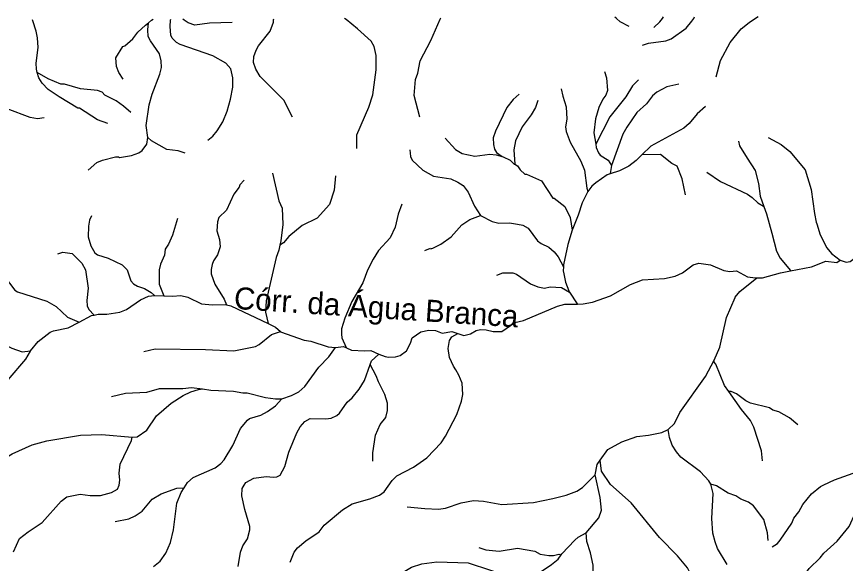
# Model space of a CAD drawing. Extents: x 393 to 446.6, y 8175.5 to 8231.
# Drawn here: x 399.75 to 405.77, y 8226.87 to 8230.84 of the extents above; entities that cross this region are included whole.
import ezdxf
from ezdxf.enums import TextEntityAlignment as Align

# ---------------------------------------------------------------- set-up
doc = ezdxf.new("R2010")
doc.units = 0
doc.header["$LTSCALE"] = 0.064
doc.linetypes.add('LONG_DASHED', pattern=[7.5, 6, -1.5])
doc.layers.add('61', color=7, linetype='Continuous')
doc.layers.add('7', color=7, linetype='Continuous', lineweight=25)
doc.layers.add('9', color=7, linetype='LONG_DASHED', lineweight=25)

msp = doc.modelspace()

# ---------------------------------------------------------------- linework, layer by layer
at = {"layer": '7'}
msp.add_line((400.747, 8228.8155), (400.8163, 8228.8131), dxfattribs=at)
for points in [[(400.7036, 8230.7966), (400.7262, 8230.8139), (400.7366, 8230.8219)], [(401.1346, 8229.9423), (401.1704, 8229.9735), (401.2027, 8230.0123), (401.2431, 8230.0769), (401.2754, 8230.1544), (401.2996, 8230.2416), (401.3157, 8230.3288), (401.3157, 8230.3967), (401.3028, 8230.4612), (401.2657, 8230.5016), (401.1704, 8230.5549), (400.9331, 8230.6372), (400.9072, 8230.6534), (400.8749, 8230.6841), (400.8668, 8230.7067), (400.8604, 8230.7681), (400.8648, 8230.8144), (400.8656, 8230.8225)], [(401.3124, 8230.7986), (401.1462, 8230.7939), (401.0396, 8230.7777), (400.9912, 8230.7955), (400.964, 8230.8147), (400.9525, 8230.8229)], [(401.7495, 8230.1109), (401.6871, 8230.2352), (401.516, 8230.4047), (401.4837, 8230.458), (401.4675, 8230.5065), (401.4691, 8230.5517), (401.4853, 8230.5969), (401.503, 8230.6292), (401.587, 8230.7358), (401.6112, 8230.8004), (401.613, 8230.8171), (401.6139, 8230.8258)], [(402.2184, 8229.8832), (402.2184, 8229.9816), (402.304, 8230.1835), (402.3347, 8230.2739), (402.3589, 8230.4548), (402.3589, 8230.5581), (402.3427, 8230.6227), (402.3217, 8230.6615), (402.2233, 8230.7519), (402.1391, 8230.819), (402.1278, 8230.828)], [(402.6754, 8230.111), (402.635, 8230.2675), (402.6447, 8230.3837), (402.6609, 8230.4306), (402.677, 8230.5194), (402.7561, 8230.6679), (402.8234, 8230.8215), (402.8276, 8230.8311)], [(404.1971, 8230.7697), (404.1304, 8230.8019), (404.1046, 8230.8261), (404.0934, 8230.8367)], [(404.2936, 8230.6331), (404.337, 8230.6485), (404.463, 8230.6647), (404.5018, 8230.6792), (404.6116, 8230.7567), (404.6535, 8230.8068), (404.6659, 8230.8281), (404.6723, 8230.8391)], [(404.3773, 8230.7621), (404.421, 8230.8019), (404.4391, 8230.8273), (404.4469, 8230.8382)], [(404.8285, 8230.4034), (404.8602, 8230.5226), (404.9313, 8230.6518), (405.012, 8230.7519), (405.0685, 8230.7987), (405.116, 8230.8297), (405.1335, 8230.8411)], [(399.8949, 8230.4338), (399.8888, 8230.4581), (399.8866, 8230.5032), (399.9012, 8230.6163), (399.8979, 8230.6873), (399.8882, 8230.7358), (399.8628, 8230.8108), (399.8603, 8230.818)], [(400.5193, 8230.3875), (400.4873, 8230.4354), (400.4712, 8230.4774), (400.4663, 8230.542), (400.518, 8230.6227), (400.5309, 8230.6276), (400.5891, 8230.6792), (400.6262, 8230.7276), (400.6811, 8230.7793), (400.7036, 8230.7966)], [(400.6994, 8229.9627), (400.6876, 8230.0511), (400.7086, 8230.1997), (400.7312, 8230.2772), (400.7861, 8230.4225), (400.7974, 8230.4709), (400.7958, 8230.5194), (400.7828, 8230.5711), (400.7182, 8230.6647), (400.7021, 8230.697), (400.6989, 8230.7455), (400.7036, 8230.7966)], [(399.9445, 8230.105), (399.8964, 8230.0995), (399.8447, 8230.1092), (399.6768, 8230.1722), (399.6573, 8230.1964), (399.5621, 8230.2739), (399.5282, 8230.3191), (399.491, 8230.4096), (399.4726, 8230.5002)], [(400.5755, 8230.144), (400.5229, 8230.1916), (400.468, 8230.2303), (400.3872, 8230.2707), (400.3662, 8230.2933), (400.3324, 8230.303), (400.2096, 8230.3159), (400.0934, 8230.3498), (400.0675, 8230.3514), (399.9739, 8230.3885), (399.8949, 8230.4338)], [(400.407, 8230.0641), (400.3324, 8230.0914), (400.2031, 8230.1754), (400.1902, 8230.1754), (400.0546, 8230.2577), (399.9738, 8230.311), (399.9318, 8230.3579), (399.906, 8230.3967), (399.8949, 8230.4338)], [(404.0168, 8230.4423), (404.0334, 8230.3967), (404.0399, 8230.3046), (404.027, 8230.2707), (404.0044, 8230.2416), (403.9769, 8230.1803), (403.9511, 8230.0979), (403.9398, 8229.9962), (403.9538, 8229.9146)], [(404.2643, 8230.3806), (404.2208, 8230.3369), (404.1723, 8230.2594), (404.056, 8230.1125), (403.9538, 8229.9146)], [(404.5571, 8230.3502), (404.4695, 8230.332), (404.3984, 8230.2933), (404.3661, 8230.2658), (404.3225, 8230.2077), (404.253, 8230.1447), (404.1788, 8230.0381), (404.1513, 8229.9865), (404.0682, 8229.7596)], [(403.397, 8230.2781), (403.3536, 8230.24), (403.3084, 8230.1803), (403.226, 8230.0091), (403.2083, 8229.9607), (403.2099, 8229.9122), (403.218, 8229.8783), (403.2325, 8229.8541), (403.2745, 8229.8252)], [(403.7028, 8230.316), (403.7137, 8230.2626), (403.7395, 8230.1867), (403.7428, 8230.0963), (403.7331, 8230.0414), (403.7395, 8230.0059), (403.767, 8229.9284), (403.8461, 8229.7911), (403.872, 8229.7249), (403.8881, 8229.5957), (403.896, 8229.5702)], [(403.5341, 8230.2306), (403.5151, 8230.1819), (403.4844, 8230.1286), (403.4182, 8230.0414), (403.3697, 8229.9381), (403.3585, 8229.8735), (403.3652, 8229.7682), (403.3652, 8229.7681)], [(404.7528, 8230.1871), (404.6906, 8230.1351), (404.6341, 8230.064), (404.5938, 8230.0317), (404.3532, 8229.9009), (404.2899, 8229.8376)], [(400.2643, 8229.726), (400.3275, 8229.7814), (400.3695, 8229.7992), (400.4648, 8229.8218), (400.4857, 8229.8234), (400.4938, 8229.8185), (400.581, 8229.8314), (400.6327, 8229.8524), (400.6569, 8229.8686), (400.6924, 8229.9138), (400.6994, 8229.9627)], [(400.9702, 8229.8479), (400.9201, 8229.8666), (400.8378, 8229.8751), (400.7263, 8229.9396), (400.6994, 8229.9627)], [(402.8591, 8229.9574), (402.9338, 8229.8767), (402.9839, 8229.8476), (403.0743, 8229.8282), (403.1841, 8229.8411), (403.2293, 8229.8379), (403.2745, 8229.8252)], [(404.9917, 8229.9367), (404.9987, 8229.9018), (405.054, 8229.8121), (405.1137, 8229.7233), (405.1363, 8229.628), (405.1492, 8229.5376), (405.1766, 8229.4622)], [(405.2062, 8229.9635), (405.3027, 8229.9122), (405.3657, 8229.8621), (405.4754, 8229.7281), (405.5206, 8229.586), (405.5433, 8229.4116), (405.5562, 8229.347), (405.5596, 8229.3365), (405.5852, 8229.2566), (405.6337, 8229.1613), (405.6676, 8229.1209), (405.7309, 8229.0714), (405.7311, 8229.0712)], [(402.6032, 8229.8743), (402.6078, 8229.8255), (402.6205, 8229.7992), (402.6964, 8229.7249), (402.7739, 8229.6829), (402.8999, 8229.6635), (402.9516, 8229.6393), (402.9903, 8229.6134), (403.0258, 8229.565), (403.0726, 8229.4633), (403.1167, 8229.396)], [(403.9538, 8229.9146), (403.9578, 8229.8913), (403.9737, 8229.8509), (403.985, 8229.8347), (404.0447, 8229.7992), (404.0682, 8229.7596)], [(403.2745, 8229.8252), (403.2809, 8229.8234), (403.3326, 8229.7975), (403.3614, 8229.7703), (403.3652, 8229.7681)], [(404.2899, 8229.8376), (404.2482, 8229.7959), (404.1949, 8229.7539), (404.1271, 8229.72), (404.059, 8229.6989)], [(404.6068, 8229.5471), (404.5825, 8229.6635), (404.5453, 8229.754), (404.5082, 8229.7749), (404.4258, 8229.8395), (404.2899, 8229.8376)], [(403.3652, 8229.7681), (403.3859, 8229.7563), (403.4037, 8229.7281), (403.4376, 8229.6974), (403.4505, 8229.6974), (403.5587, 8229.649), (403.6427, 8229.523), (403.6523, 8229.5214), (403.7299, 8229.4616), (403.767, 8229.3826), (403.7831, 8229.2892)], [(404.0682, 8229.7596), (404.0591, 8229.7025), (404.059, 8229.6989)], [(401.6041, 8229.7039), (401.65, 8229.5021), (401.6758, 8229.4504), (401.6791, 8229.3309), (401.6661, 8229.2114), (401.659, 8229.18)], [(402.063, 8229.6848), (402.0537, 8229.5794), (402.0182, 8229.4762), (401.9293, 8229.3777), (401.8212, 8229.3228), (401.7243, 8229.2437), (401.6839, 8229.1984), (401.659, 8229.18)], [(404.059, 8229.6989), (404.037, 8229.6921), (403.9543, 8229.6344), (403.9253, 8229.6086), (403.896, 8229.5702)], [(404.7609, 8229.7109), (404.8602, 8229.6441), (405.0572, 8229.5505), (405.0911, 8229.5279), (405.1315, 8229.4891), (405.1731, 8229.4643), (405.1766, 8229.4622)], [(401.3994, 8229.6536), (401.3674, 8229.6199), (401.3626, 8229.6022), (401.3238, 8229.5505), (401.2705, 8229.4342), (401.2156, 8229.3809), (401.2043, 8229.3503), (401.2011, 8229.2857), (401.2188, 8229.2211), (401.2253, 8229.1694), (401.2059, 8229.1112), (401.1769, 8229.0661), (401.1672, 8229.0402), (401.1591, 8229.0047), (401.1591, 8228.9724), (401.1849, 8228.8965), (401.2544, 8228.7883), (401.2706, 8228.7481)], [(403.896, 8229.5702), (403.8542, 8229.4891), (403.8267, 8229.3987), (403.7831, 8229.2892)], [(402.5438, 8229.4782), (402.5188, 8229.4052), (402.4962, 8229.3115), (402.459, 8229.234), (402.375, 8229.1419), (402.3363, 8229.079), (402.2959, 8228.9982), (402.262, 8228.9078), (402.1813, 8228.7705), (402.1296, 8228.6494), (402.1054, 8228.5719), (402.1054, 8228.5332), (402.1086, 8228.5073), (402.1406, 8228.4382), (402.1422, 8228.4346)], [(405.1766, 8229.4622), (405.1961, 8229.4084), (405.2335, 8229.2686), (405.2687, 8229.1371), (405.2946, 8229.0854), (405.3687, 8228.9959), (405.3701, 8228.9942)], [(400.2904, 8229.3932), (400.2753, 8229.3629), (400.2672, 8229.3181), (400.2645, 8229.2405), (400.2839, 8229.1759), (400.3146, 8229.1258), (400.3323, 8229.1096), (400.4099, 8229.087), (400.5132, 8229.037), (400.5487, 8229.0015), (400.5584, 8228.9724), (400.5763, 8228.9228), (400.5949, 8228.9007), (400.6228, 8228.8821), (400.6741, 8228.8658), (400.7241, 8228.8367), (400.7468, 8228.8157), (400.747, 8228.8155)], [(402.713, 8229.1422), (402.7526, 8229.1597), (402.7561, 8229.1548), (402.7707, 8229.1581), (402.8288, 8229.1871), (402.9031, 8229.2421), (402.9806, 8229.3277), (403.0388, 8229.368), (403.1167, 8229.396)], [(403.1167, 8229.396), (403.2002, 8229.3518), (403.2487, 8229.3406), (403.3262, 8229.3422), (403.3843, 8229.3341), (403.4231, 8229.326), (403.4618, 8229.3034), (403.5313, 8229.213), (403.5571, 8229.1936), (403.6136, 8229.1661), (403.6524, 8229.1322), (403.6814, 8229.0951), (403.7187, 8229.0238)], [(400.9141, 8229.374), (400.8781, 8229.2534), (400.8491, 8229.1888), (400.8248, 8229.1516), (400.82, 8229.1081), (400.7909, 8229.0435), (400.7812, 8229.0015), (400.7812, 8228.8981), (400.8163, 8228.8131)], [(403.7831, 8229.2892), (403.7508, 8229.1856), (403.7191, 8229.0385), (403.7187, 8229.0238)], [(401.659, 8229.18), (401.651, 8229.1445), (401.6306, 8229.0919), (401.5584, 8228.7763), (401.5547, 8228.6946), (401.5738, 8228.6112)], [(405.7311, 8229.0712), (405.7733, 8229.0564), (405.8026, 8229.0613), (405.8332, 8229.0849), (405.8624, 8229.1275), (405.9182, 8229.136), (405.9189, 8229.1356)], [(400.0444, 8229.1171), (400.0805, 8229.1306), (400.1483, 8229.1209), (400.2193, 8229.0499), (400.2451, 8229.0015), (400.2661, 8228.8691), (400.2564, 8228.7786), (400.258, 8228.7399), (400.2693, 8228.714), (400.3097, 8228.6734)], [(399.6087, 8229.0463), (399.6541, 8228.9563), (399.7333, 8228.8529), (399.751, 8228.8416), (399.9658, 8228.7737), (400.032, 8228.735), (400.1143, 8228.6575), (400.1998, 8228.622)], [(403.7187, 8229.0238), (403.718, 8228.9954), (403.7223, 8228.9735), (403.7347, 8228.911), (403.7579, 8228.8492), (403.764, 8228.8398)], [(403.8208, 8228.753), (403.863, 8228.754), (403.9294, 8228.7671), (404.0613, 8228.8118), (404.2072, 8228.8961), (404.2937, 8228.9282), (404.4543, 8228.9382), (404.5313, 8228.9564), (404.5839, 8228.9804), (404.661, 8229.0381), (404.7041, 8229.0506), (404.7873, 8229.0383), (404.8838, 8228.9956), (404.928, 8228.9885), (404.9762, 8228.9932), (405.0558, 8228.9517), (405.0967, 8228.9448), (405.1261, 8228.9445)], [(405.3701, 8228.9942), (405.5215, 8229.0239), (405.6256, 8229.0642), (405.7068, 8229.0548), (405.7309, 8229.0713), (405.7311, 8229.0712)], [(403.2346, 8228.963), (403.2777, 8228.9788), (403.352, 8228.9788), (403.3779, 8228.9707), (403.4796, 8228.8997), (403.5329, 8228.8771), (403.5813, 8228.8674), (403.6233, 8228.8771), (403.704, 8228.8723), (403.7637, 8228.84), (403.764, 8228.8398)], [(405.1261, 8228.9445), (405.1656, 8228.944), (405.2968, 8228.9798), (405.3701, 8228.9942)], [(403.764, 8228.8398), (403.8194, 8228.7552), (403.8208, 8228.753)], [(400.3097, 8228.6734), (400.3373, 8228.6796), (400.4011, 8228.6804), (400.495, 8228.6935), (400.5434, 8228.7131), (400.645, 8228.7846), (400.7045, 8228.8093), (400.7467, 8228.8155), (400.747, 8228.8155)], [(400.8163, 8228.8131), (400.8791, 8228.8109), (400.9394, 8228.8156), (400.989, 8228.8036), (401.0881, 8228.7545), (401.1681, 8228.7463), (401.2645, 8228.7495), (401.2706, 8228.7481)], [(401.2706, 8228.7481), (401.3026, 8228.741), (401.5738, 8228.6112)], [(402.9529, 8228.5391), (402.9947, 8228.5252), (403.0445, 8228.5378), (403.085, 8228.5602), (403.1162, 8228.567), (403.1569, 8228.5656), (403.2079, 8228.5541), (403.271, 8228.5543), (403.367, 8228.6181), (403.428, 8228.6346), (403.6769, 8228.7377), (403.7305, 8228.751), (403.8208, 8228.753)], [(400.1998, 8228.622), (400.2905, 8228.6691), (400.3097, 8228.6734)], [(399.8464, 8228.4131), (399.9027, 8228.4812), (399.9889, 8228.5478), (400.0126, 8228.5588), (400.1191, 8228.5801), (400.1998, 8228.622)], [(401.5738, 8228.6112), (401.6257, 8228.5863), (401.6632, 8228.5527)], [(400.6699, 8228.4078), (400.7522, 8228.4266), (401.1171, 8228.4233), (401.3238, 8228.4137), (401.4821, 8228.4443), (401.5079, 8228.4589), (401.5983, 8228.5315), (401.6624, 8228.5525), (401.6632, 8228.5527)], [(401.6632, 8228.5527), (401.6641, 8228.5519), (401.834, 8228.4895), (401.8846, 8228.4824), (402.0102, 8228.4414), (402.0638, 8228.437)], [(401.7321, 8226.878), (401.763, 8226.9507), (401.7856, 8226.983), (401.847, 8227.033), (401.9439, 8227.0976), (401.9794, 8227.1461), (402.1127, 8227.2594), (402.1829, 8227.3027), (402.3121, 8227.3382), (402.3831, 8227.3656), (402.4154, 8227.3899), (402.4751, 8227.4706), (402.5091, 8227.5045), (402.6286, 8227.5691), (402.7255, 8227.6369), (402.8304, 8227.7452), (402.8627, 8227.7936), (402.9434, 8227.9519), (402.979, 8228.0487), (402.9871, 8228.0972), (402.9838, 8228.1779), (402.9596, 8228.2361), (402.9364, 8228.2748), (402.9208, 8228.3007), (402.8918, 8228.3652), (402.8805, 8228.4298), (402.8918, 8228.4879), (402.9079, 8228.5154), (402.952, 8228.5387), (402.9529, 8228.5391)], [(402.3786, 8228.3902), (402.423, 8228.3715), (402.4483, 8228.3668), (402.4985, 8228.37), (402.5322, 8228.3801), (402.5792, 8228.4131), (402.6075, 8228.4686), (402.6194, 8228.5076), (402.6821, 8228.5503), (402.74, 8228.5638), (402.7899, 8228.5603), (402.8384, 8228.5412), (402.9083, 8228.554), (402.9529, 8228.5391)], [(399.4211, 8228.5043), (399.5603, 8228.4926), (399.6438, 8228.4669), (399.7103, 8228.4325), (399.7866, 8228.4064), (399.8461, 8228.4127), (399.8464, 8228.4131)], [(399.5206, 8228.1256), (399.5605, 8228.1569), (399.6396, 8228.1795), (399.6832, 8228.2037), (399.8124, 8228.3539), (399.8458, 8228.412), (399.8464, 8228.4131)], [(401.6739, 8228.0643), (401.7437, 8228.0891), (401.7954, 8228.1165), (401.8389, 8228.1537), (401.9423, 8228.2942), (402.0133, 8228.3685), (402.0638, 8228.437)], [(402.0638, 8228.437), (402.1216, 8228.4438), (402.1422, 8228.4346)], [(402.1422, 8228.4346), (402.1791, 8228.4183), (402.2726, 8228.4121), (402.319, 8228.4152), (402.3786, 8228.3902)], [(402.3148, 8228.3131), (402.3249, 8228.3414), (402.376, 8228.3878), (402.3786, 8228.3902)], [(401.3545, 8226.8473), (401.3723, 8226.9507), (401.39, 8226.9959), (401.4223, 8227.0476), (401.4401, 8227.1122), (401.4401, 8227.138), (401.4029, 8227.2607), (401.3819, 8227.3608), (401.3852, 8227.4125), (401.3981, 8227.4384), (401.411, 8227.4561), (401.4692, 8227.4884), (401.5596, 8227.4997), (401.6113, 8227.4948), (401.6371, 8227.4981), (401.6597, 8227.511), (401.6952, 8227.574), (401.7243, 8227.6773), (401.7808, 8227.8178), (401.8066, 8227.8614), (401.8405, 8227.9002), (401.8777, 8227.9211), (401.9924, 8227.9195), (402.0311, 8227.9244), (402.0731, 8227.9437), (402.0909, 8227.9599), (402.1474, 8228.0407), (402.1829, 8228.0729), (402.2346, 8228.1343), (402.2733, 8228.1973), (402.3148, 8228.3131)], [(402.335, 8227.6106), (402.3347, 8227.6725), (402.3525, 8227.8001), (402.3879, 8227.8776), (402.4283, 8227.9293), (402.4412, 8227.9809), (402.4412, 8228.0326), (402.4219, 8228.0972), (402.375, 8228.1876), (402.3589, 8228.2328), (402.3148, 8228.3131)], [(400.4344, 8228.0809), (400.5358, 8228.1068), (400.6908, 8228.1133), (400.7845, 8228.1407), (400.9524, 8228.1407), (401.017, 8228.1472), (401.0966, 8228.1378)], [(400.5862, 8227.7858), (400.6211, 8227.7893), (400.6908, 8227.8372), (400.7619, 8227.9422), (400.8685, 8228.0326), (400.9557, 8228.0891), (401.0105, 8228.1149), (401.0675, 8228.1332), (401.0966, 8228.1378)], [(401.0966, 8228.1378), (401.1572, 8228.1285), (401.3206, 8228.1214), (401.3884, 8228.1084), (401.4207, 8228.1084), (401.5531, 8228.0746), (401.6274, 8228.0649), (401.6739, 8228.0643)], [(400.9625, 8227.4174), (400.9879, 8227.4577), (401.0283, 8227.4932), (401.1882, 8227.5626), (401.2302, 8227.5949), (401.2544, 8227.6224), (401.3157, 8227.7258), (401.3723, 8227.8485), (401.4223, 8227.9098), (401.4369, 8227.9211), (401.5192, 8227.947), (401.5693, 8227.9728), (401.6274, 8228.0132), (401.6739, 8228.0643)], [(399.2989, 8227.4527), (399.4668, 8227.5142), (399.5282, 8227.5449), (399.5944, 8227.582), (399.646, 8227.624), (399.7139, 8227.666), (399.8576, 8227.7306), (399.9642, 8227.7597), (400.2096, 8227.8016), (400.3647, 8227.8049), (400.5862, 8227.7858)], [(399.7235, 8226.9539), (399.7672, 8227.0491), (399.8285, 8227.0976), (399.9319, 8227.1654), (400.0691, 8227.3221), (400.1095, 8227.3527), (400.2064, 8227.3721), (400.2807, 8227.3624), (400.355, 8227.3624), (400.434, 8227.3834), (400.4777, 8227.4093), (400.4906, 8227.4367), (400.4954, 8227.4739), (400.4906, 8227.5256), (400.4986, 8227.5901), (400.581, 8227.7613), (400.5862, 8227.7858)], [(405.2368, 8226.9893), (405.274, 8227.0149), (405.2946, 8227.0379), (405.3786, 8227.1606), (405.3947, 8227.1977), (405.4302, 8227.2446), (405.4593, 8227.2963), (405.5223, 8227.3754), (405.5869, 8227.427), (405.6127, 8227.4399), (405.6902, 8227.4754), (405.8259, 8227.5239), (405.8988, 8227.5876), (405.9, 8227.5886)], [(405.5859, 8226.3926), (405.5077, 8226.4856), (405.4545, 8226.5728), (405.4334, 8226.66), (405.4334, 8226.7311), (405.5045, 8226.8328), (405.5852, 8226.9103), (405.6127, 8226.9442), (405.708, 8227.0298), (405.7952, 8227.138), (405.842, 8227.2381), (405.8533, 8227.2769), (405.8662, 8227.4319), (405.8824, 8227.5385), (405.9, 8227.5886)], [(400.4607, 8227.1724), (400.5617, 8227.1929), (400.6069, 8227.2139), (400.6569, 8227.2494), (400.7312, 8227.335), (400.7958, 8227.3753), (400.9105, 8227.4157), (400.9608, 8227.4173), (400.9625, 8227.4174)], [(400.7393, 8226.8473), (400.7877, 8226.8861), (400.8297, 8226.9442), (400.8636, 8227.0217), (400.8862, 8227.1122), (400.9104, 8227.3059), (400.9411, 8227.3835), (400.9625, 8227.4174)]]:
    msp.add_lwpolyline(points, dxfattribs=at)
at = {"layer": '9'}
for points in [[(404.8145, 8228.3454), (404.8565, 8228.4399), (404.9054, 8228.6559), (404.9668, 8228.8012), (404.9681, 8228.8029), (405.0007, 8228.8448), (405.1255, 8228.944), (405.1261, 8228.9445)], [(404.4809, 8227.8415), (404.5264, 8227.8858), (404.5644, 8227.9657), (404.752, 8228.2264), (404.8145, 8228.3454)], [(404.921, 8228.1172), (404.8893, 8228.1617), (404.8263, 8228.3168), (404.815, 8228.3297), (404.8145, 8228.3454)], [(405.4238, 8227.8755), (405.3624, 8227.926), (405.2849, 8227.9712), (405.2413, 8227.9825), (405.2171, 8227.9987), (405.0799, 8228.0342), (405.0459, 8228.0503), (404.9781, 8228.102), (404.9394, 8228.1181), (404.9214, 8228.1172), (404.921, 8228.1172)], [(405.1667, 8227.6132), (405.1585, 8227.6878), (405.104, 8227.8582), (405.0782, 8227.9066), (405.0136, 8227.9874), (404.921, 8228.1172)], [(403.9873, 8227.6187), (404.0421, 8227.6959), (404.1433, 8227.7516), (404.2531, 8227.7919), (404.3386, 8227.8001), (404.4339, 8227.821), (404.4809, 8227.8415)], [(404.79, 8227.4443), (404.776, 8227.4688), (404.7149, 8227.5352), (404.5728, 8227.6418), (404.5421, 8227.6789), (404.5098, 8227.7274), (404.4904, 8227.7839), (404.4809, 8227.8415)], [(403.9499, 8227.5127), (403.9651, 8227.5874), (403.9873, 8227.6187)], [(404.7628, 8226.3364), (404.7569, 8226.4711), (404.7391, 8226.5761), (404.7117, 8226.6487), (404.6745, 8226.7085), (404.6519, 8226.7731), (404.6213, 8226.836), (404.5485, 8226.9248), (404.4178, 8227.0572), (404.2111, 8227.3092), (404.0609, 8227.4416), (403.9947, 8227.5401), (403.9873, 8227.6187)], [(402.5844, 8227.2811), (402.7109, 8227.2672), (402.8111, 8227.264), (402.8611, 8227.2704), (402.9758, 8227.3092), (403.0646, 8227.3269), (403.1389, 8227.3204), (403.2713, 8227.2978), (403.5022, 8227.3124), (403.6427, 8227.3398), (403.7396, 8227.3656), (403.8171, 8227.3947), (403.8574, 8227.4206), (403.9499, 8227.5127)], [(403.8845, 8227.0901), (403.9769, 8227.201), (403.9947, 8227.2559), (403.9866, 8227.3479), (403.9499, 8227.5127)], [(404.9092, 8226.8602), (404.8392, 8226.9781), (404.8215, 8227.025), (404.8053, 8227.0896), (404.7972, 8227.1961), (404.8085, 8227.377), (404.79, 8227.4443)], [(405.2078, 8227.0348), (405.2031, 8227.092), (405.1751, 8227.188), (405.1008, 8227.2882), (405.0653, 8227.314), (405.0088, 8227.3366), (404.9733, 8227.3592), (404.9167, 8227.3786), (404.8312, 8227.4319), (404.79, 8227.4443)], [(403.7029, 8226.9324), (403.7067, 8226.9379), (403.8009, 8227.0379), (403.8268, 8227.0588), (403.8845, 8227.0901)], [(403.9271, 8226.7594), (403.9341, 8226.7839), (403.9341, 8226.8574), (403.9166, 8226.9449), (403.8886, 8227.0289), (403.8845, 8227.0901)], [(403.104, 8226.9855), (403.155, 8226.9668), (403.2519, 8226.9571), (403.3859, 8226.9798), (403.5102, 8226.9571), (403.5506, 8226.9361), (403.6136, 8226.9264), (403.6459, 8226.9264), (403.6847, 8226.9361), (403.7029, 8226.9324)], [(401.5873, 8226.6151), (401.6823, 8226.6164), (401.8018, 8226.6342), (401.9472, 8226.6939), (401.9859, 8226.702), (402.0553, 8226.702), (402.1861, 8226.6745), (402.283, 8226.6745), (402.325, 8226.681), (402.4106, 8226.7068), (402.4768, 8226.7456), (402.5656, 8226.8134), (402.6157, 8226.8409), (402.69, 8226.8667), (402.7998, 8226.8796), (403.0258, 8226.8731), (403.352, 8226.7666), (403.4134, 8226.7633), (403.4667, 8226.7714), (403.5361, 8226.7956), (403.6314, 8226.8603), (403.681, 8226.9005), (403.7029, 8226.9324)]]:
    msp.add_lwpolyline(points, dxfattribs=at)

# ---------------------------------------------------------------- texts
at = {"layer": '61'}
msp.add_text('Córr. da Água Branca', height=0.16, rotation=356.26, dxfattribs=at).set_placement((402.3538, 8228.6508), align=Align.CENTER)

doc.saveas('drawing.dxf')
